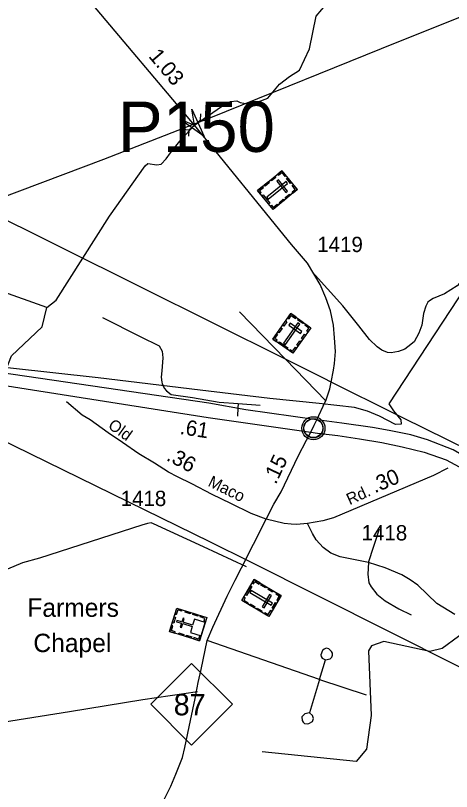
# Model space of a CAD drawing. Extents: x 2104537 to 2336408, y 34176 to 229611.
# Drawn here: x 2257720 to 2261275, y 193279 to 199609 of the extents above; entities that cross this region are included whole.
import ezdxf

# ---------------------------------------------------------------- set-up
doc = ezdxf.new("R2010")
doc.units = 0
for name, color, linetype in [('Exist Boundary Political City Limit New', 7, 'Continuous'), ('Exist Civil Demographics Community CELL', 7, 'Continuous'), ('Exist Cultural Cemetery CELL', 7, 'Continuous'), ('Exist Cultural Church with Cemetary CELL', 7, 'Continuous'), ('Exist Cultural Church with Cemetery Label', 7, 'Continuous'), ('Exist Hydrographic Creek Single Shore', 7, 'Continuous'), ('Exist Hydrographic Misc Water Feature', 7, 'Continuous'), ('Exist Road Non-System Type 51', 7, 'Continuous'), ('Exist Road Primary NC Attributed', 7, 'Continuous'), ('Exist Road Primary NC Mileage Hundredths English Label', 7, 'Continuous'), ('Exist Road Primary NC Shield CELL', 7, 'Continuous'), ('Exist Road Primary NC Shield Number Label', 7, 'Continuous'), ('Exist Road Primary US Divided Attributed', 7, 'Continuous'), ('Exist Road Primary US Mileage Hundredths English Label', 7, 'Continuous'), ('Exist Road Secondary Mileage Hundredths English Label', 7, 'Continuous'), ('Exist Road Secondary Structure Pipe Attributed CELL', 7, 'Continuous'), ('Exist Road Secondary Structure Pipe CELL', 7, 'Continuous'), ('Exist Road Secondary Structure Pipe Number Label', 7, 'Continuous'), ('Exist Road Secondary Type 51 Attributed', 7, 'Continuous'), ('Exist Road Secondary Type 51 Label', 7, 'Continuous'), ('Exist Road Secondary Type 51 Number Label', 7, 'Continuous'), ('Exist Utilities Electrical Transmission Line', 7, 'Continuous'), ('Map Preparation Boundary City Limit Buffer Line', 7, 'Continuous')]:
    doc.layers.add(name, color=color, linetype=linetype)

msp = doc.modelspace()

# ---------------------------------------------------------------- linework, layer by layer
at = {"layer": 'Exist Boundary Political City Limit New'}
msp.add_lwpolyline([(2262842.5, 200192.5), (2261366.2, 197772.7), (2261577, 197677.7), (2260763, 196442.2), (2260802.2, 196384.8), (2260862.2, 196311.2), (2260865.8, 196276.6), (2260817.5, 196273.6), (2260687.2, 196340.6), (2260589.5, 196380.7), (2260484.8, 196410.3), (2260197, 196442.9), (2259793.2, 196485.6), (2259224.8, 196551.9), (2258394, 196652.1), (2257678.2, 196731.8), (2257280, 196779.1), (2256995.8, 196809.4), (2256790.2, 196891.6), (2256494.5, 197038.7)], dxfattribs=at)
at = {"layer": 'Exist Civil Demographics Community CELL'}
msp.add_lwpolyline([(2260071.4, 196254.6), (2260072.4, 196260.2), (2260074.2, 196266.8), (2260077.1, 196274), (2260080, 196279.7), (2260083.4, 196285.4), (2260087.1, 196290.6), (2260091.1, 196294.9), (2260095.7, 196299.5), (2260101.2, 196304.1), (2260106.6, 196307.8), (2260111.5, 196310.6), (2260116.6, 196313.1), (2260122, 196315.4), (2260127.7, 196317.2), (2260132, 196318.4), (2260136.8, 196319.1), (2260141, 196319.8), (2260147.3, 196320.1), (2260151.8, 196320), (2260157.4, 196319.7), (2260162.3, 196319), (2260167.2, 196318), (2260172.2, 196316.6), (2260177.4, 196314.7), (2260184.1, 196311.7), (2260190.3, 196308.2), (2260195.4, 196304.7), (2260200.5, 196300.7), (2260203.9, 196297.5), (2260208, 196293.2), (2260211.8, 196288.5), (2260214.9, 196283.9), (2260218.1, 196278.9), (2260220.5, 196273.7), (2260222.5, 196268.7), (2260224.1, 196263.7), (2260225.4, 196259.1), (2260226.5, 196253), (2260227.1, 196248.3), (2260227.4, 196242.3), (2260227.2, 196236.5), (2260226.6, 196230.9), (2260225.7, 196225.4), (2260224, 196219.2), (2260222.1, 196213.4), (2260219.9, 196208.3), (2260216.7, 196202.3), (2260213.4, 196197), (2260210, 196192.3), (2260205.7, 196187.6), (2260200.4, 196182.6), (2260195.4, 196178.5), (2260190.4, 196175), (2260186.1, 196172.5), (2260179.3, 196169.3), (2260172.1, 196166.6), (2260166.2, 196165.1), (2260159.6, 196163.8), (2260155.1, 196163.3), (2260150.7, 196163.1), (2260145.1, 196163.1), (2260140.8, 196163.5), (2260135.2, 196164.2), (2260129.2, 196165.5), (2260124.7, 196166.8), (2260119.5, 196168.7), (2260114.9, 196170.7), (2260111, 196172.9), (2260104.2, 196177), (2260098.6, 196181.3), (2260093.7, 196185.8), (2260089.2, 196190.6), (2260086, 196194.6), (2260083.1, 196198.8), (2260079, 196205.9), (2260077.2, 196209.4), (2260075.5, 196213.4), (2260072.9, 196221.6), (2260071.4, 196228.7), (2260070.7, 196233.8), (2260070.4, 196240.2), (2260070.3, 196244.8), (2260070.9, 196251.3)], close=True, dxfattribs=at)
for centre, radius in [((2260149, 196242.2), 94.3), ((2260148.7, 196242.5), 76.7)]:
    msp.add_circle(centre, radius, dxfattribs=at)
at = {"layer": 'Exist Cultural Cemetery CELL'}
for points in [[(2259891.9, 198342.8), (2260017.4, 198188.3), (2259819.8, 198027.7), (2259694.3, 198182.3)], [(2259858.3, 198315.5), (2259865.4, 198306.7), (2259890.4, 198327), (2259916, 198295.5), (2259924.6, 198302.5), (2259891.9, 198342.8)], [(2259748.5, 198226.4), (2259782.1, 198253.7), (2259789.3, 198244.9), (2259755.7, 198217.6)], [(2259937.9, 198239.7), (2259926.1, 198254.2), (2259768.7, 198126.4), (2259780.5, 198111.9)], [(2259800.7, 198268.8), (2259834.3, 198296.1), (2259841.5, 198287.2), (2259807.9, 198259.9)], [(2259864.8, 198268.2), (2259850.3, 198256.4), (2259924.5, 198165.1), (2259939, 198176.8)], [(2259938.6, 198285.3), (2259971.3, 198245.1), (2259962.4, 198237.9), (2259929.7, 198278.1)], [(2259715.1, 198156.6), (2259724.1, 198163.9), (2259710.2, 198180.9), (2259741.6, 198206.4), (2259734.5, 198215.1), (2259694.3, 198182.3)], [(2259983.8, 198160.9), (2259976.6, 198169.7), (2260001.6, 198190), (2259976.1, 198221.5), (2259984.7, 198228.5), (2260017.4, 198188.2)], [(2259739.4, 198144.9), (2259792.9, 198079), (2259784, 198071.9), (2259730.5, 198137.7)], [(2259919.9, 198123.7), (2259953.5, 198151), (2259960.7, 198142.1), (2259927.1, 198114.8)], [(2259798.9, 198053.5), (2259807.8, 198060.7), (2259821.7, 198043.6), (2259853, 198069.1), (2259860.1, 198060.5), (2259819.8, 198027.7)], [(2259868.7, 198082.1), (2259902.3, 198109.4), (2259909.5, 198100.6), (2259875.9, 198073.3)], [(2259966, 197177.6), (2260128.4, 197062.3), (2259981, 196854.7), (2259818.7, 196969.9)], [(2259941, 197142.2), (2259950.2, 197135.7), (2259968.8, 197161.9), (2260001.9, 197138.4), (2260008.4, 197147.5), (2259966, 197177.6)], [(2259898, 197081.8), (2259923.1, 197117.1), (2259932.4, 197110.5), (2259907.3, 197075.2)], [(2260026.4, 197134.7), (2260068.7, 197104.7), (2260062.1, 197095.4), (2260019.8, 197125.4)], [(2259859.1, 197027), (2259884.2, 197062.3), (2259893.5, 197055.7), (2259868.4, 197020.4)], [(2260038, 197090.6), (2260022.7, 197101.4), (2259905.4, 196936), (2259920.6, 196925.2)], [(2259959.9, 197098.4), (2259949.1, 197083.2), (2260045.1, 197015.1), (2260055.9, 197030.3)], [(2260103.3, 197026.9), (2260094.1, 197033.5), (2260112.7, 197059.7), (2260079.6, 197083.2), (2260086.1, 197092.3), (2260128.4, 197062.3)], [(2259845.7, 196950.8), (2259852.3, 196960.2), (2259834.4, 196972.9), (2259857.8, 197005.9), (2259848.7, 197012.3), (2259818.6, 196970)], [(2260051.7, 196973.9), (2260076.8, 197009.3), (2260086.1, 197002.7), (2260061, 196967.4)], [(2259872.2, 196946), (2259941.4, 196896.9), (2259934.8, 196887.6), (2259865.6, 196936.7)], [(2260013.6, 196920.2), (2260038.6, 196955.5), (2260047.9, 196948.9), (2260022.8, 196913.6)], [(2259954, 196873.9), (2259960.6, 196883.2), (2259978.6, 196870.5), (2260002, 196903.5), (2260011, 196897), (2259981, 196854.7)], [(2259886, 194877.9), (2259784.9, 194706.4), (2259565.5, 194835.7), (2259666.7, 195007.2)], [(2259649.9, 194978.7), (2259659.8, 194972.9), (2259671, 194991.8), (2259705.8, 194971.3), (2259711.4, 194980.9), (2259666.7, 195007.2)], [(2259726.9, 194971.7), (2259764.2, 194949.7), (2259758.5, 194939.9), (2259721.1, 194961.9)], [(2259647.4, 194951.9), (2259604.3, 194878.8), (2259594.5, 194884.6), (2259637.6, 194957.7)], [(2259805.4, 194798.9), (2259814.9, 194815), (2259640.2, 194917.9), (2259630.7, 194901.9)], [(2259784.8, 194937.6), (2259822.1, 194915.6), (2259816.4, 194905.8), (2259779, 194927.8)], [(2259848.7, 194899.9), (2259842.9, 194890.1), (2259870.7, 194873.8), (2259850.1, 194838.8), (2259859.6, 194833.2), (2259886, 194877.9)], [(2259582.4, 194864.3), (2259592.3, 194858.4), (2259581.1, 194839.5), (2259615.9, 194819), (2259610.3, 194809.4), (2259565.5, 194835.7)], [(2259806.7, 194877.3), (2259790.6, 194886.8), (2259730.8, 194785.4), (2259746.9, 194775.9)], [(2259633.6, 194808.8), (2259670.9, 194786.8), (2259665.1, 194777), (2259627.8, 194799)], [(2259690.3, 194775.3), (2259727.7, 194753.3), (2259721.9, 194743.5), (2259684.6, 194765.5)], [(2259848.4, 194814.1), (2259822, 194769.5), (2259812.2, 194775.2), (2259838.6, 194819.9)], [(2259747.5, 194728.4), (2259753.3, 194738.1), (2259781, 194721.8), (2259801.6, 194756.7), (2259811.2, 194751.1), (2259784.8, 194706.4)]]:
    msp.add_lwpolyline(points, close=True, dxfattribs=at)
at = {"layer": 'Exist Cultural Church with Cemetary CELL'}
for points in [[(2258976.7, 194583.9), (2259035.8, 194774), (2259278.9, 194698.4), (2259219.8, 194508.3)], [(2259077.2, 194761.2), (2259073.9, 194750.4), (2259043.1, 194759.9), (2259031.1, 194721.2), (2259020.5, 194724.5), (2259035.9, 194774.1)], [(2259143.6, 194728.6), (2259102.3, 194741.5), (2259105.6, 194752.4), (2259147, 194739.5)], [(2259206.6, 194709), (2259165.2, 194721.9), (2259168.6, 194732.8), (2259209.9, 194719.9)], [(2259269.1, 194666.8), (2259258.1, 194670.2), (2259264.7, 194691.2), (2259226.1, 194703.2), (2259229.4, 194713.8), (2259278.9, 194698.4)], [(2258998.7, 194654.6), (2259014.1, 194704.1), (2259025, 194700.7), (2259009.6, 194651.2)], [(2259232.6, 194549.5), (2259265.9, 194656.6), (2259179.4, 194683.5), (2259164.3, 194635), (2259086.5, 194659.2), (2259096.3, 194690.7), (2259085.8, 194693.9), (2259076, 194662.4), (2259035.7, 194675), (2259032.3, 194663.9), (2259072.6, 194651.4), (2259062.7, 194619.8), (2259073.3, 194616.5), (2259083.1, 194648.1), (2259160.9, 194623.9), (2259146.1, 194576.4)], [(2259018.1, 194571), (2259021.4, 194581.9), (2258990.7, 194591.4), (2259002.7, 194630.2), (2258992.1, 194633.5), (2258976.7, 194583.9)], [(2259088.9, 194549), (2259047.5, 194561.9), (2259050.9, 194572.7), (2259092.2, 194559.9)], [(2259153, 194529), (2259111.7, 194541.9), (2259115.1, 194552.8), (2259156.4, 194539.9)], [(2259229.6, 194539.9), (2259218.6, 194543.3), (2259212.1, 194522.3), (2259173.5, 194534.3), (2259170.2, 194523.7), (2259219.8, 194508.3)]]:
    msp.add_lwpolyline(points, close=True, dxfattribs=at)
at = {"layer": 'Exist Hydrographic Creek Single Shore'}
for points in [[(2257976.7, 197228), (2258051.8, 197285.6), (2258487.7, 197972.5), (2258777.4, 198383.8), (2258798.9, 198402.9), (2258872.8, 198391), (2258908.6, 198395.8), (2258949.2, 198438.7), (2258984.9, 198488.9), (2259069.6, 198597.5), (2259180.6, 198715.6), (2259398.9, 198867.2), (2259474, 198906.6), (2259524.1, 198913.8), (2259552.7, 198899.4), (2259641, 198882.7), (2259778.7, 198934.6), (2259872.4, 199049.8), (2259953.5, 199111.9), (2260034.6, 199162), (2260116.7, 199338.1), (2260172.6, 199602.6), (2260263.7, 199712.4)], [(2257554.7, 196498.2), (2257688.6, 196833.4), (2257936.8, 197068.1), (2257976.7, 197228)]]:
    msp.add_lwpolyline(points, dxfattribs=at)
at = {"layer": 'Exist Hydrographic Misc Water Feature'}
for points in [[(2257976.7, 197228), (2257584.7, 197366.8), (2257283.7, 197431.8), (2256982.6, 197562.3), (2256580.7, 197793.2), (2256244.7, 198222.8), (2256076.7, 198360.5), (2255901.6, 198426.3), (2255659.7, 198424.5), (2255501.8, 198375), (2255013.7, 198004.1), (2254579.6, 198042), (2254396.7, 198006.2), (2254148.6, 197755.2), (2254040.6, 197763.9), (2251865.6, 198918.2), (2251519.7, 199088.4)], [(2262848.3, 193750.5), (2262844.9, 193767.8), (2262667.7, 194066.5), (2262448.7, 194316.8), (2261986.7, 194752.2), (2261878.7, 194803.5), (2261670.8, 194751.8), (2261463.9, 194641.1), (2261198.7, 194446.1), (2261098.9, 194421.8), (2260722.8, 194501.3), (2260623.8, 194467.2), (2260598.7, 194425), (2260619.7, 193899.8), (2260580.7, 193625), (2260497.9, 193524.9), (2259730.8, 193602.1)]]:
    msp.add_lwpolyline(points, dxfattribs=at)
at = {"layer": 'Exist Road Non-System Type 51'}
for p, q in [((2259922.2, 196804.3), (2259545.7, 197192.6)), ((2260249.4, 196466.7), (2259922.2, 196804.3)), ((2259535.6, 196444.5), (2259533.7, 196408.1)), ((2259535.6, 196444.5), (2259714.6, 196430)), ((2259533.7, 196408.1), (2259530.1, 196340.4)), ((2259308.7, 195312.8), (2257312.8, 196291)), ((2260598.1, 195146), (2260687.8, 195420.6)), ((2259628.3, 195156.1), (2259308.7, 195312.8)), ((2259604.7, 195111.8), (2259253.6, 195274.6)), ((2260198, 194193), (2259281.8, 194509.4)), ((2260198, 194193), (2260248.7, 194353.4)), ((2260198, 194193), (2260118.1, 193920.5)), ((2260198, 194193), (2260578.9, 194068.2))]:
    msp.add_line(p, q, dxfattribs=at)
for points in [[(2261557.7, 197710.9), (2261420.3, 197515.8), (2261321.4, 197403), (2261217.9, 197338.2), (2261124.4, 197299.5), (2261094.4, 197281.2), (2261082.4, 197271.1), (2261066.8, 197239), (2261047.3, 197178.8), (2261032.2, 197082.7), (2261008.5, 197018.6), (2260971.2, 196948.3), (2260919.6, 196905.9), (2260893.8, 196887.6), (2260843.9, 196869.2), (2260784, 196856.8), (2260753.9, 196860.6), (2260707.9, 196880.3), (2260669.6, 196905.8), (2260607.2, 196965.4), (2260520.4, 197078.7), (2260389, 197241.4), (2260138.9, 197517.2)], [(2258428.2, 197146), (2258737.7, 196991.2), (2258892.4, 196913.8), (2258916.6, 196870.3), (2258921.5, 196817), (2258911.8, 196710.6), (2258906.9, 196657.4), (2258911.8, 196618.7), (2258915.9, 196608.3)], [(2258915.9, 196608.3), (2258931.1, 196570.3), (2258950.5, 196546.1), (2258989.2, 196517.1), (2259163.3, 196492.9), (2259380.9, 196454.2), (2259535.6, 196444.5)], [(2259253.6, 195274.6), (2258846.1, 195463.5), (2258826.1, 195469.5), (2258796.2, 195465), (2258750.3, 195452.7), (2257916.9, 195182.1), (2257777.1, 195143), (2257498.2, 195028.6), (2257448.5, 195012.2), (2257324.9, 194951.2), (2257231.3, 194900.5), (2257191.5, 194886.3), (2257125.4, 194899.7), (2257079.3, 194915.2), (2257051.2, 194929.2), (2257019, 194950.8), (2256991, 194962.5), (2256950.6, 195012.3), (2256883.3, 195197.4)], [(2260598.1, 195146), (2260367.7, 195194.1), (2260291.5, 195223.4), (2260229.2, 195269), (2260172.7, 195332.5), (2260140.3, 195384.1), (2260101.7, 195465.8)], [(2260598.1, 195146), (2260592.9, 195051.9), (2260601.5, 194980), (2260619.7, 194948.2), (2260666.1, 194888.6), (2260734.6, 194833.2), (2260844.9, 194770.1), (2260947.3, 194720.9)], [(2261301.3, 194721.8), (2261154.5, 194812.7), (2261001.4, 194961.4), (2260939.1, 195006.8), (2260870.7, 195046.3), (2260734.2, 195103.2), (2260598.1, 195146)], [(2260248.7, 194353.4), (2260286.5, 194361.7), (2260298.4, 194375.8), (2260304.3, 194391.9), (2260304.2, 194407.9), (2260296.1, 194421.9), (2260273.9, 194443.5), (2260254, 194447.5), (2260236, 194439.2), (2260222, 194429.1), (2260208.4, 194395), (2260212.4, 194379.1), (2260220.6, 194365.2), (2260248.7, 194353.4)], [(2259203.4, 194092.1), (2258759.5, 194026), (2258159.8, 193929.2), (2257560.1, 193832.4), (2257047.4, 193746.9)], [(2260118.1, 193920.5), (2260078.4, 193912.2), (2260054.5, 193888.1), (2260056.7, 193858.1), (2260064.8, 193844.1), (2260076.9, 193834.3), (2260097, 193830.5), (2260110.9, 193834.4), (2260140.7, 193848.8), (2260148.6, 193874.9), (2260144.5, 193890.7), (2260140.3, 193898.6), (2260118.1, 193920.5)]]:
    msp.add_lwpolyline(points, dxfattribs=at)
at = {"layer": 'Exist Road Primary NC Attributed'}
for points in [[(2260129, 196210.1), (2260154.7, 196268.2), (2260176.7, 196311.4)], [(2259763.1, 195500.3), (2259826.1, 195622.5), (2259886.6, 195722.2), (2260025.5, 196013.6), (2260093.6, 196146.1), (2260129, 196210.1)], [(2258916, 193180), (2258987.4, 193322.8), (2259027.9, 193421.3), (2259081.9, 193556.3), (2259101.2, 193637.4), (2259145.6, 193859.3), (2259184.1, 194038.8), (2259210.2, 194167.1), (2259233.7, 194275.2), (2259281.8, 194509.4), (2259328.8, 194619.8), (2259446.5, 194872.8), (2259510.1, 195004.1), (2259562.2, 195102.5), (2259660.6, 195295.4), (2259763.1, 195500.3)]]:
    msp.add_lwpolyline(points, dxfattribs=at)
at = {"layer": 'Exist Road Primary NC Shield CELL'}
msp.add_lwpolyline([(2258822.8, 193990), (2259155.8, 194323), (2259488.8, 193990), (2259155.8, 193657)], close=True, dxfattribs=at)
at = {"layer": 'Exist Road Primary US Divided Attributed'}
for points in [[(2260176.7, 196311.4), (2259597.7, 196392.1), (2259295.9, 196446.1), (2256956.7, 196790)], [(2256960.1, 196697.4), (2259291.8, 196328.6), (2260129, 196210.1)], [(2264217.6, 193561.9), (2264055, 193704.6), (2263946.8, 193788.4), (2263787.2, 193926.8), (2263500, 194184.9), (2263249.2, 194403.1), (2263105.6, 194549.5), (2262415.7, 195153.5), (2262043.4, 195496.8), (2261859.5, 195658.7), (2261615.3, 195862.4), (2261558.7, 195901.5), (2261461.5, 195966.3), (2261288.3, 196066.6), (2261080.3, 196146.7), (2260942.6, 196188.6), (2260766.4, 196223.2), (2260631.5, 196248.5), (2260380.2, 196284.4), (2260176.7, 196311.4)], [(2260129, 196210.1), (2260182.5, 196202.5), (2260349.2, 196183.2), (2260525.3, 196155.2), (2260707.8, 196126.2), (2260872.5, 196091.5), (2261053.4, 196046.8), (2261232.8, 195983.9), (2261407.6, 195889.4), (2261522.3, 195817.9), (2261757.7, 195618.2), (2261921.5, 195486), (2262216.4, 195210.8), (2262990.7, 194529), (2263196.2, 194348.8), (2263442, 194122.8), (2263721, 193886.9), (2263872.7, 193751), (2263970.5, 193659.8), (2264144.9, 193502.9)]]:
    msp.add_lwpolyline(points, dxfattribs=at)
at = {"layer": 'Exist Road Secondary Structure Pipe Attributed CELL'}
msp.add_lwpolyline([(2259158.2, 198843.7), (2259257.2, 198620.8), (2259060.1, 198764.3), (2259180.6, 198715.6)], close=True, dxfattribs=at)
at = {"layer": 'Exist Road Secondary Structure Pipe CELL'}
for p, q in [((2259228.2, 198806.1), (2259226.1, 198755.4)), ((2259135, 198675.9), (2259226.1, 198755.4)), ((2259276.7, 198750.6), (2259226.1, 198755.4)), ((2259084.5, 198680.7), (2259135, 198675.9)), ((2259133, 198625.1), (2259135, 198675.9))]:
    msp.add_line(p, q, dxfattribs=at)
at = {"layer": 'Exist Road Secondary Type 51 Attributed'}
for points in [[(2260176.7, 196311.4), (2260245.5, 196456.5), (2260249.4, 196466.7), (2260282.7, 196564.8), (2260293.7, 196618.7), (2260313.4, 196715), (2260320.9, 196771), (2260328.2, 196869.1), (2260321.1, 196979), (2260313.2, 197083.4), (2260289.4, 197200.9), (2260250.2, 197306.6), (2260204.2, 197415.6), (2260102.1, 197587.7), (2259969.3, 197739.9), (2259180.6, 198715.6), (2257441.8, 200774), (2257406.3, 200835.2)], [(2259763.1, 195500.3), (2259640.9, 195547.4), (2259476.5, 195629.2), (2259324.2, 195701.9), (2259157.5, 195788.6), (2259040.4, 195845), (2258967.9, 195884.1), (2258854.3, 195956), (2258725.6, 196032.9), (2258592.8, 196125.9), (2258474.4, 196204.8), (2258327.5, 196309.6), (2258262.5, 196349.9), (2258134.9, 196456.2)], [(2261244.4, 195917), (2261128.6, 195857.3), (2260311.7, 195510.7), (2260226.7, 195487.1), (2260101.7, 195465.8), (2260011.4, 195458.2), (2259967.8, 195458.6), (2259911.7, 195466.3), (2259763.1, 195500.3)]]:
    msp.add_lwpolyline(points, dxfattribs=at)
at = {"layer": 'Exist Utilities Electrical Transmission Line'}
for p, q in [((2260818.3, 196358.1), (2260293.7, 196618.7)), ((2260878.5, 196328.2), (2260818.3, 196358.1)), ((2261764.5, 195887.9), (2260878.5, 196328.2))]:
    msp.add_line(p, q, dxfattribs=at)
for points in [[(2262843.4, 200184.7), (2262114.8, 199904.5), (2260829.4, 199388.1), (2259311, 198774), (2259154.8, 198713.5)], [(2259154.8, 198713.5), (2258436.2, 198435), (2257417.6, 198050.9)], [(2259922.2, 196804.3), (2258742.4, 197393.8), (2257417.6, 198050.9)], [(2260293.7, 196618.7), (2260237.9, 196646.5), (2259922.2, 196804.3)], [(2264683.4, 192626.7), (2264435.7, 192743.4), (2264161.2, 192875.9), (2259628.3, 195156.1)]]:
    msp.add_lwpolyline(points, dxfattribs=at)
at = {"layer": 'Map Preparation Boundary City Limit Buffer Line'}
msp.add_lwpolyline([(2262842.5, 200192.5), (2261366.2, 197772.7), (2261577, 197677.7), (2260763, 196442.2), (2260802.2, 196384.8), (2260862.2, 196311.2), (2260865.8, 196276.6), (2260817.5, 196273.6), (2260687.2, 196340.6), (2260589.5, 196380.7), (2260484.8, 196410.3), (2260197, 196442.9), (2259793.2, 196485.6), (2259224.8, 196551.9), (2258394, 196652.1), (2257678.2, 196731.8), (2257280, 196779.1), (2256995.8, 196809.4), (2256790.2, 196891.6), (2256494.5, 197038.7)], dxfattribs=at)

# ---------------------------------------------------------------- texts
at = {"layer": 'Exist Cultural Church with Cemetery Label'}
for s, p in [('Farmers', (2257816.6, 194703.8)), ('Chapel', (2257865.6, 194415.9))]:
    msp.add_text(s, height=150, dxfattribs=at).set_placement(p)
at = {"layer": 'Exist Road Primary NC Mileage Hundredths English Label'}
msp.add_text('.15', height=125, rotation=64.51718, dxfattribs=at).set_placement((2259842.1, 195778))
at = {"layer": 'Exist Road Primary NC Shield Number Label'}
msp.add_text('87', height=175, dxfattribs=at).set_placement((2259010, 193900.3))
at = {"layer": 'Exist Road Primary US Mileage Hundredths English Label'}
msp.add_text('.61', height=125, rotation=351.01271, dxfattribs=at).set_placement((2259055, 196195.8))
at = {"layer": 'Exist Road Secondary Mileage Hundredths English Label'}
for s, rotation, p in [('1.03', 310.18939, (2258799.2, 199274.4)), ('.36', 332.00067, (2258942.7, 195985)), ('.30', 22.99306, (2260649.3, 195710.9))]:
    msp.add_text(s, height=125, rotation=rotation, dxfattribs=at).set_placement(p)
at = {"layer": 'Exist Road Secondary Structure Pipe Number Label'}
msp.add_text('P150', height=410.1, dxfattribs=at).set_placement((2258554.5, 198496.6))
at = {"layer": 'Exist Road Secondary Type 51 Label'}
for s, rotation, p in [('Old', 324.48896, (2258467, 196248.4)), ('Maco', 333.80086, (2259282.1, 195774.6)), ('Rd.', 24.42762, (2260444.6, 195613.9))]:
    msp.add_text(s, height=95, rotation=rotation, dxfattribs=at).set_placement(p)
at = {"layer": 'Exist Road Secondary Type 51 Number Label'}
for s, p in [('1419', (2260180.4, 197679.1)), ('1418', (2258577.4, 195607.2)), ('1418', (2260542, 195327))]:
    msp.add_text(s, height=125, dxfattribs=at).set_placement(p)

doc.saveas('drawing.dxf')
